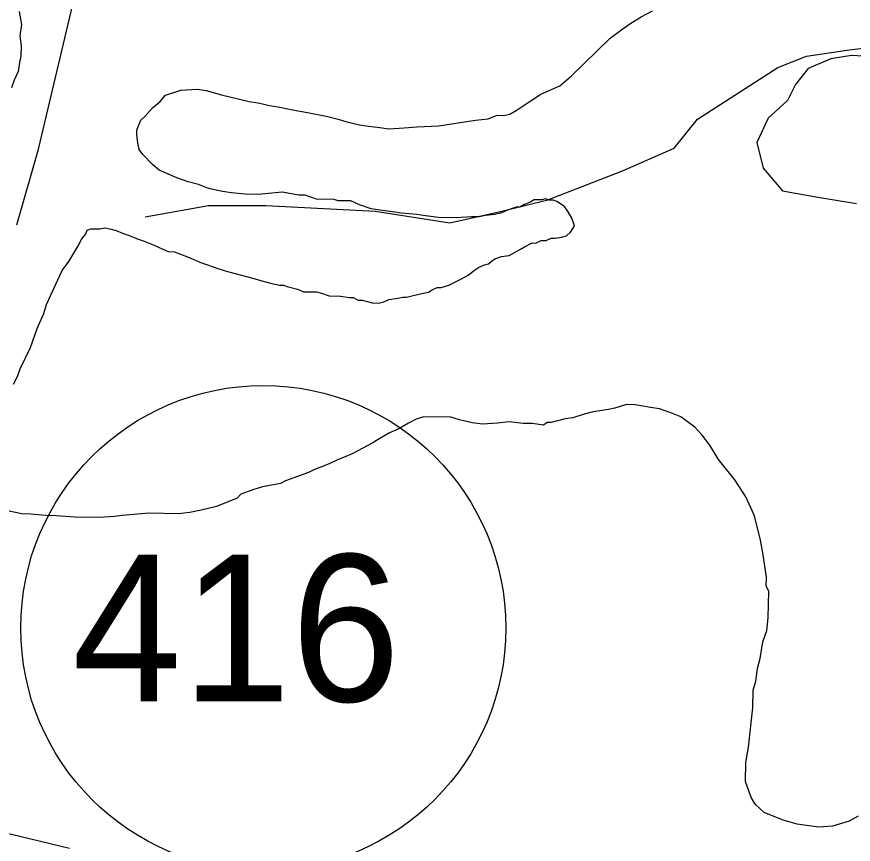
# Model space of a CAD drawing. Extents: x 3263578 to 3301413, y 764927 to 798602.
# Drawn here: x 3279950 to 3280519, y 780646 to 781209 of the extents above; entities that cross this region are included whole.
import ezdxf

# ---------------------------------------------------------------- set-up
doc = ezdxf.new("R2010")
doc.units = 0
for name, color, linetype in [('V-ROAD-CNTR', 7, 'Continuous'), ('V-ROAD-IDEN', 7, 'Continuous'), ('V-SITE-VEGE', 7, 'Continuous'), ('V-TOPO-SHOR', 7, 'Continuous')]:
    doc.layers.add(name, color=color, linetype=linetype)

msp = doc.modelspace()

# ---------------------------------------------------------------- linework, layer by layer
at = {"layer": 'V-ROAD-CNTR'}
msp.add_lwpolyline([(3279949.92, 781067.48), (3279964.72, 781119.03), (3280140.14, 781859.13), (3280206.45, 782151.1)], dxfattribs=at)
at = {"layer": 'V-ROAD-IDEN'}
msp.add_circle((3280117.66, 780793.08), 165, dxfattribs=at)
msp.add_circle((3280117.66, 780793.08), 165, dxfattribs=at)
at = {"layer": 'V-SITE-VEGE'}
for points in [[(3280036.97, 781141.2), (3280042.25, 781147.18), (3280047.51, 781151.43), (3280051.04, 781155.71), (3280061.47, 781159.02), (3280072.73, 781159.71), (3280078.77, 781158.76), (3280089.12, 781156.01), (3280108.09, 781151.4), (3280114.14, 781150.45), (3280121.9, 781148.6), (3280128.81, 781147.63), (3280137.44, 781145.77), (3280147.79, 781143.89), (3280161.6, 781141.09), (3280168.5, 781139.25), (3280174.53, 781137.44), (3280183.16, 781135.58), (3280189.2, 781134.62), (3280196.97, 781133.64), (3280203.02, 781132.68), (3280213.42, 781133.4), (3280222.08, 781134.14), (3280236.8, 781134.78), (3280261.96, 781138.74), (3280270.63, 781139.47), (3280276.72, 781141.98), (3280281.05, 781141.92), (3280285.39, 781142.72), (3280289.75, 781145.25), (3280298.5, 781151.18), (3280306.36, 781156.26), (3280319.43, 781162.12), (3280327.32, 781168.93), (3280353.66, 781194.5), (3280361.54, 781200.44), (3280367.66, 781204.68), (3280374.65, 781208.9), (3280382.5, 781213.11)], [(3279951.48, 781212.57), (3279953.08, 781203.89), (3279952.1, 781196.12), (3279952.87, 781189.19), (3279952.77, 781182.26), (3279951.84, 781177.95), (3279950.88, 781171.9), (3279948.2, 781165.89), (3279946.39, 781160.72)], [(3280537.61, 781181.55), (3280517.91, 781182.64), (3280503.69, 781180.45), (3280488.37, 781173.88), (3280479.62, 781162.93), (3280474.15, 781151.98), (3280461.02, 781139.94), (3280453.36, 781123.52), (3280457.73, 781106), (3280470.86, 781090.67), (3280494.94, 781086.3), (3280521.2, 781081.92)], [(3280133.92, 781025.53), (3280140.82, 781023.69), (3280145.12, 781021.9), (3280153.77, 781021.77), (3280157.22, 781020.85), (3280162.39, 781019.05), (3280170.18, 781018.93), (3280176.22, 781017.97), (3280178.82, 781017.94), (3280182.25, 781016.15), (3280184.85, 781016.12), (3280191.74, 781014.28), (3280196.07, 781014.22), (3280199.55, 781015.03), (3280203.03, 781016.71), (3280209.1, 781017.49), (3280212.58, 781018.3), (3280215.17, 781018.26), (3280218.65, 781019.08), (3280225.59, 781020.71), (3280229.93, 781021.51), (3280232.55, 781023.2), (3280236.04, 781024.88), (3280238.64, 781024.84), (3280243.85, 781026.49), (3280252.57, 781030.69), (3280256.94, 781033.22), (3280261.31, 781036.62), (3280263.94, 781038.31), (3280267.42, 781039.99), (3280270.89, 781040.81), (3280272.65, 781042.51), (3280275.27, 781044.2), (3280279.62, 781045.87), (3280284.83, 781046.66), (3280292.68, 781050.87), (3280295.3, 781052.56), (3280300.53, 781055.08), (3280303.13, 781055.04), (3280306.62, 781056.72), (3280310.08, 781056.67), (3280313.56, 781058.35), (3280316.16, 781058.31), (3280320.5, 781059.11), (3280323.97, 781059.93), (3280326.61, 781062.48), (3280329.27, 781066.77), (3280327.61, 781071.99), (3280325.08, 781076.35), (3280322.54, 781079.85), (3280317.4, 781083.39), (3280314.81, 781084.29), (3280312.22, 781084.33), (3280309.63, 781085.24), (3280307.03, 781084.41), (3280301.83, 781084.49), (3280299.21, 781082.79), (3280294.86, 781081.13), (3280292.24, 781079.44), (3280289.64, 781079.47), (3280287.03, 781078.65), (3280282.68, 781076.98), (3280279.2, 781075.3), (3280274.86, 781074.5), (3280268.79, 781073.72), (3280264.45, 781072.92), (3280259.25, 781073), (3280248.86, 781072.29), (3280236.75, 781072.47), (3280228.1, 781073.46), (3280222.06, 781074.42), (3280211.69, 781075.44), (3280205.65, 781076.39), (3280197.01, 781077.38), (3280190.96, 781078.34), (3280183.21, 781081.05), (3280177.19, 781083.73), (3280168.54, 781083.86), (3280165.96, 781084.77), (3280153.85, 781084.95), (3280146.1, 781087.66), (3280141.77, 781087.72), (3280130.55, 781089.62), (3280114.08, 781088.13), (3280105.43, 781088.26), (3280095.92, 781089.27), (3280089.88, 781090.22), (3280080.39, 781092.09), (3280073.5, 781094.79), (3280066.6, 781096.62), (3280058.86, 781099.34), (3280046.82, 781104.71), (3280042.54, 781108.23), (3280035.72, 781115.26), (3280033.18, 781118.76), (3280032.38, 781123.1), (3280031.6, 781129.17), (3280031.64, 781131.76), (3280032.55, 781134.34), (3280034.34, 781138.65), (3280036.97, 781141.2)], [(3279947.73, 780959.05), (3279950.4, 780964.2), (3279952.21, 780969.36), (3279959.35, 780983.97), (3279963.87, 780996.89), (3279968.35, 781007.21), (3279970.17, 781013.24), (3279976.43, 781026.99), (3279980.9, 781036.45), (3279985.31, 781042.44), (3279991.52, 781052.73), (3279994.2, 781057.89), (3279996.84, 781061.31), (3279997.75, 781063.89), (3280000.35, 781064.72), (3280006.41, 781064.63), (3280009.89, 781065.44), (3280014.2, 781064.51), (3280017.65, 781063.6), (3280021.95, 781061.8), (3280027.12, 781059.99), (3280031.42, 781058.2), (3280036.58, 781056.39), (3280043.47, 781053.69), (3280046.9, 781051.91), (3280052.92, 781049.23), (3280057.25, 781049.16), (3280068.43, 781044.67), (3280074.45, 781041.98), (3280087.37, 781037.46), (3280093.4, 781035.64), (3280110.64, 781031.06), (3280116.67, 781029.24), (3280123.56, 781027.41), (3280128.74, 781026.47), (3280131.34, 781026.43), (3280133.92, 781025.53)], [(3280352.52, 780941.8), (3280342.1, 780940.22), (3280336.02, 780938.58), (3280328.2, 780936.1), (3280322.99, 780935.31), (3280313.44, 780932.86), (3280310.84, 780932.9), (3280308.22, 780931.2), (3280300.45, 780932.18), (3280294.39, 780932.27), (3280284.88, 780933.28), (3280277.08, 780932.53), (3280266.68, 780931.82), (3280259.78, 780932.79), (3280251.15, 780934.65), (3280245.12, 780936.47), (3280226.95, 780936.73), (3280221.73, 780935.08), (3280216.5, 780932.56), (3280209.51, 780928.34), (3280203.42, 780925.83), (3280194.69, 780920.77), (3280192.06, 780919.08), (3280178.1, 780911.49), (3280173.75, 780909.83), (3280167.66, 780907.32), (3280162.43, 780904.8), (3280151.98, 780900.63), (3280148.49, 780898.95), (3280132.83, 780893.12), (3280129.34, 780891.44), (3280117.19, 780889.03), (3280111.11, 780887.39), (3280102.4, 780884.05), (3280099.77, 780881.49), (3280085.83, 780875.64), (3280075.41, 780873.2), (3280067.6, 780871.59), (3280059.8, 780870.84), (3280039.9, 780871.13), (3280021.7, 780869.67), (3280016.5, 780868.88), (3280006.1, 780868.17), (3279989.66, 780868.42), (3279976.69, 780869.47), (3279969.77, 780869.57), (3279959.4, 780870.59), (3279953.34, 780870.68), (3279944.71, 780872.54)], [(3280522.37, 780664.93), (3280516.27, 780661.56), (3280504.97, 780658.26), (3280495.44, 780657.54), (3280480.75, 780659.49), (3280471.27, 780662.22), (3280458.37, 780667.61), (3280452.39, 780672.89), (3280449.86, 780677.25), (3280448.19, 780681.6), (3280445.7, 780688.57), (3280445.89, 780701.54), (3280447.77, 780711.9), (3280450.77, 780738.69), (3280450.94, 780750.8), (3280452.77, 780756.83), (3280453.76, 780765.47), (3280455.59, 780772.37), (3280457.49, 780783.59), (3280460.2, 780791.34), (3280461.19, 780799.98), (3280461.46, 780818.15), (3280459.79, 780821.64), (3280459.87, 780827.7), (3280457.52, 780844.18), (3280455.92, 780852.85), (3280451.84, 780869.36), (3280445.97, 780882.43), (3280438.35, 780893.79), (3280427.31, 780907.8), (3280421.39, 780917.41), (3280416.3, 780924.41), (3280411.19, 780929.68), (3280401.77, 780936.74), (3280394.89, 780939.44), (3280387.14, 780942.15), (3280381.1, 780943.1), (3280370.74, 780944.99), (3280364.68, 780945.08), (3280356.85, 780942.6), (3280352.52, 780941.8)], [(3279506.98, 780630.67), (3279478.82, 780658.85), (3279481.95, 780677.63), (3279510.11, 780696.42), (3279560.18, 780730.86), (3279594.6, 780743.38), (3279666.58, 780771.56), (3279754.2, 780777.82), (3279798.01, 780730.86), (3279854.33, 780687.03), (3279907.53, 780661.98), (3279985.77, 780643.19)]]:
    msp.add_lwpolyline(points, dxfattribs=at)
at = {"layer": 'V-TOPO-SHOR'}
msp.add_lwpolyline([(3280037.23, 781072.8), (3280080.28, 781080.62), (3280119.41, 781080.62), (3280193.77, 781076.7), (3280244.64, 781068.87), (3280279.87, 781076.69), (3280311.18, 781084.52), (3280362.05, 781104.08), (3280397.27, 781119.73), (3280412.93, 781139.3), (3280467.72, 781174.51), (3280487.29, 781182.34), (3280514.68, 781186.25), (3280545.99, 781190.16)], dxfattribs=at)

# ---------------------------------------------------------------- texts
at = {"layer": 'V-ROAD-IDEN'}
msp.add_text('416', height=100, rotation=360, dxfattribs=at).set_placement((3279987.73, 780743.08))

doc.saveas('drawing.dxf')
